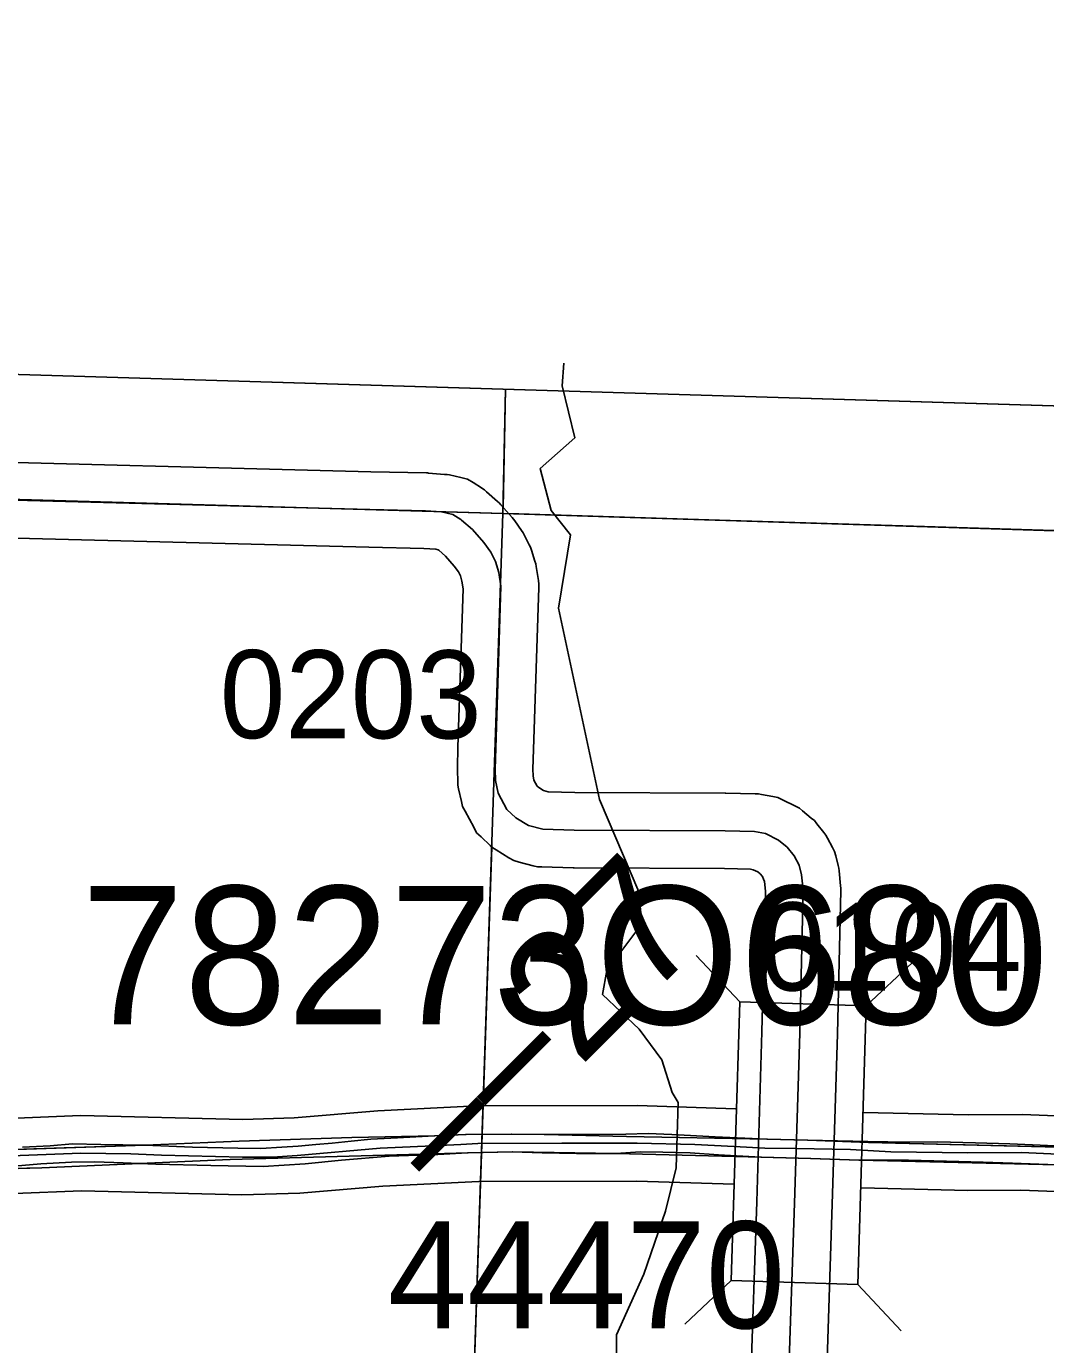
# Model space of a CAD drawing. Extents: x -132.8 to -73.3, y -60 to -26.
# Drawn here: x -110.904 to -110.093, y -33.354 to -32.306 of the extents above; entities that cross this region are included whole.
import ezdxf

# ---------------------------------------------------------------- set-up
doc = ezdxf.new("R2010")
doc.units = 0
for name, color, linetype in [('tdCoClipBndry', 7, 'Continuous'), ('tdCoCoBndry', 7, 'Continuous'), ('tdCoCoBndryPart', 7, 'Continuous'), ('tdCoDivCarto', 7, 'Continuous'), ('tdCoHydroRiver', 7, 'Continuous'), ('tdCoInt', 7, 'Continuous'), ('tdCoIntCL', 7, 'Continuous'), ('tdCoIntRte', 7, 'Continuous'), ('tdCoPrimary', 7, 'Continuous'), ('tdCoSecRdNmbr', 7, 'Continuous'), ('tdCoSecRteBand', 7, 'Continuous'), ('tdCoSecRteCL', 7, 'Continuous'), ('tdCoSectLine', 7, 'Continuous'), ('tdCoSectLinePart', 7, 'Continuous'), ('tdCoStrucNonDivPri', 7, 'Continuous'), ('tdCoStrucPriMaintName', 7, 'Continuous'), ('tdCoStrucSecFHWANum', 7, 'Continuous'), ('tdCoSurfGravel', 7, 'Continuous'), ('tdCoTwpBndryShd', 7, 'Continuous'), ('tdStHwyIntRefPost1', 7, 'Continuous')]:
    doc.layers.add(name, color=color, linetype=linetype)

msp = doc.modelspace()

# ---------------------------------------------------------------- linework, layer by layer
at = {"layer": 'tdCoClipBndry'}
msp.add_lwpolyline([(-120.4505, -32.3055), (-117.456, -32.3982), (-111.5199, -32.564), (-109.5263, -32.624), (-105.5992, -32.7139)], dxfattribs=at)
at = {"layer": 'tdCoCoBndry'}
for p, q in [((-110.5242, -32.6927), (-111.5223, -32.6639)), ((-111.5223, -32.6639), (-110.5242, -32.6927)), ((-109.5286, -32.724), (-110.5242, -32.6927)), ((-110.5242, -32.6927), (-109.5286, -32.724))]:
    msp.add_line(p, q, dxfattribs=at)
for points in [[(-105.5992, -32.7139), (-109.5263, -32.624), (-111.5199, -32.564), (-117.456, -32.3982), (-120.4505, -32.3055)], [(-118.4546, -32.4661), (-117.4589, -32.4981), (-116.4617, -32.5233), (-115.465, -32.5533), (-114.5074, -32.5812), (-113.5104, -32.6094), (-112.5172, -32.6357), (-111.5227, -32.6639), (-110.5246, -32.6927), (-109.5289, -32.724), (-108.5902, -32.7478), (-107.5913, -32.766), (-106.5995, -32.7917), (-105.6015, -32.8138)], [(-118.4542, -32.4661), (-117.4585, -32.4981), (-116.4613, -32.5233), (-115.4646, -32.5533), (-114.507, -32.5812), (-113.51, -32.6094), (-112.5168, -32.6357), (-111.5223, -32.6639), (-110.5242, -32.6927), (-109.5286, -32.724), (-108.5898, -32.7478), (-107.591, -32.766), (-106.5991, -32.7917), (-105.6011, -32.8138)], [(-118.4542, -32.4661), (-117.4585, -32.4981), (-116.4613, -32.5233), (-115.4646, -32.5533), (-114.507, -32.5812), (-113.51, -32.6094), (-112.5168, -32.6357), (-111.5223, -32.6639), (-110.5242, -32.6927), (-109.5286, -32.724), (-108.5898, -32.7478), (-107.591, -32.766), (-106.5991, -32.7917), (-105.6011, -32.8138)]]:
    msp.add_lwpolyline(points, dxfattribs=at)
at = {"layer": 'tdCoCoBndryPart'}
msp.add_lwpolyline([(-110.5206, -32.6928), (-109.8063, -32.7153)], dxfattribs=at)
at = {"layer": 'tdCoDivCarto'}
for p, q in [((-110.6449, -33.1889), (-110.7344, -33.1919)), ((-110.5787, -33.1875), (-110.6449, -33.1889)), ((-110.554, -33.1866), (-110.5787, -33.1875)), ((-110.5177, -33.1862), (-110.554, -33.1866)), ((-110.4914, -33.1866), (-110.5177, -33.1862)), ((-110.4264, -33.188), (-110.4914, -33.1866)), ((-110.3144, -33.1903), (-110.4264, -33.188)), ((-110.2822, -33.191), (-110.3144, -33.1903)), ((-110.234, -33.193), (-110.2822, -33.191)), ((-110.8091, -33.1951), (-110.9299, -33.199)), ((-110.7344, -33.1919), (-110.8091, -33.1951)), ((-110.7414, -33.2063), (-110.5523, -33.2012)), ((-110.5523, -33.2012), (-110.5169, -33.2004)), ((-110.5169, -33.2004), (-110.4345, -33.2017)), ((-110.4345, -33.2017), (-110.3192, -33.2046)), ((-110.029, -33.1979), (-110.234, -33.193)), ((-110.8913, -33.2129), (-110.7414, -33.2063)), ((-110.3192, -33.2046), (-110.2798, -33.2057)), ((-110.2798, -33.2057), (-110.2415, -33.207)), ((-110.2415, -33.207), (-110.0843, -33.2107)), ((-111.0422, -33.2172), (-110.8913, -33.2129))]:
    msp.add_line(p, q, dxfattribs=at)
for points in [[(-110.029, -33.1979), (-110.234, -33.193), (-110.2822, -33.191), (-110.3144, -33.1903), (-110.4264, -33.188), (-110.4914, -33.1866), (-110.5177, -33.1862), (-110.554, -33.1866), (-110.5787, -33.1875), (-110.6449, -33.1889), (-110.7344, -33.1919), (-110.8091, -33.1951), (-110.9299, -33.199)], [(-110.029, -33.1979), (-110.234, -33.193), (-110.2822, -33.191), (-110.3144, -33.1903), (-110.4264, -33.188), (-110.4914, -33.1866), (-110.5177, -33.1862), (-110.554, -33.1866), (-110.5787, -33.1875), (-110.6449, -33.1889), (-110.7344, -33.1919), (-110.8091, -33.1951), (-110.9299, -33.199)], [(-110.029, -33.1979), (-110.234, -33.193), (-110.2822, -33.191), (-110.3144, -33.1903), (-110.4264, -33.188), (-110.4914, -33.1866), (-110.5177, -33.1862), (-110.554, -33.1866), (-110.5787, -33.1875), (-110.6449, -33.1889), (-110.7344, -33.1919), (-110.8091, -33.1951), (-110.9299, -33.199)], [(-111.8546, -33.2101), (-111.6936, -33.2134), (-111.6566, -33.2136), (-111.6168, -33.2136), (-111.5223, -33.2145), (-111.4445, -33.2154), (-111.3407, -33.2156), (-111.1621, -33.2186), (-111.0422, -33.2172), (-110.8913, -33.2129), (-110.7414, -33.2063), (-110.5523, -33.2012), (-110.5169, -33.2004), (-110.4345, -33.2017), (-110.3192, -33.2046), (-110.2798, -33.2057), (-110.2415, -33.207), (-110.0843, -33.2107)], [(-111.8546, -33.2101), (-111.6936, -33.2134), (-111.6566, -33.2136), (-111.6168, -33.2136), (-111.5223, -33.2145), (-111.4445, -33.2154), (-111.3407, -33.2156), (-111.1621, -33.2186), (-111.0422, -33.2172), (-110.8913, -33.2129), (-110.7414, -33.2063), (-110.5523, -33.2012), (-110.5169, -33.2004), (-110.4345, -33.2017), (-110.3192, -33.2046), (-110.2798, -33.2057), (-110.2415, -33.207), (-110.0843, -33.2107)], [(-111.8546, -33.2101), (-111.6936, -33.2134), (-111.6566, -33.2136), (-111.6168, -33.2136), (-111.5223, -33.2145), (-111.4445, -33.2154), (-111.3407, -33.2156), (-111.1621, -33.2186), (-111.0422, -33.2172), (-110.8913, -33.2129), (-110.7414, -33.2063), (-110.5523, -33.2012), (-110.5169, -33.2004), (-110.4345, -33.2017), (-110.3192, -33.2046), (-110.2798, -33.2057), (-110.2415, -33.207), (-110.0843, -33.2107)]]:
    msp.add_lwpolyline(points, dxfattribs=at)
at = {"layer": 'tdCoHydroRiver'}
for points in [[(-110.471, -32.7098), (-110.4863, -32.6905), (-110.495, -32.6571), (-110.4675, -32.6326), (-110.4775, -32.5913), (-110.4762, -32.5732)], [(-110.3984, -33.1272), (-110.4163, -33.1027), (-110.4456, -33.0751), (-110.442, -33.0562), (-110.4142, -33.0191), (-110.4167, -32.9937), (-110.448, -32.9203), (-110.4804, -32.768), (-110.471, -32.7098)], [(-110.3984, -33.1272), (-110.39, -33.153), (-110.3854, -33.161), (-110.3868, -33.213), (-110.3955, -33.2475), (-110.4126, -33.2975), (-110.4343, -33.3459), (-110.434, -33.3964)]]:
    msp.add_lwpolyline(points, dxfattribs=at)
at = {"layer": 'tdCoInt'}
for points in [[(-112.4754, -33.1623), (-112.2134, -33.1707), (-112.0929, -33.1762), (-111.9078, -33.172), (-111.3993, -33.1782), (-111.2668, -33.1808), (-111.1003, -33.1837), (-110.966, -33.1792), (-110.9177, -33.1737), (-110.8604, -33.1713), (-110.7313, -33.1746), (-110.6906, -33.1734), (-110.6242, -33.1676), (-110.5453, -33.1638), (-110.4176, -33.1635), (-110.3398, -33.1661)], [(-110.2383, -33.1689), (-110.1549, -33.171), (-110.1116, -33.1707), (-109.9528, -33.1769)], [(-112.4767, -33.2223), (-112.2159, -33.2306), (-112.0936, -33.2362), (-111.9076, -33.232), (-111.4002, -33.2382), (-111.2685, -33.2408), (-111.0997, -33.2437), (-110.9613, -33.2391), (-110.913, -33.2335), (-110.8597, -33.2313), (-110.7321, -33.2346), (-110.686, -33.2332), (-110.6201, -33.2275), (-110.5437, -33.2238), (-110.4182, -33.2235), (-110.3412, -33.2261)], [(-110.2399, -33.2289), (-110.155, -33.231), (-110.1129, -33.2307), (-109.9553, -33.2368)]]:
    msp.add_lwpolyline(points, dxfattribs=at)
at = {"layer": 'tdCoIntCL'}
msp.add_lwpolyline([(-110.9154, -33.2036), (-110.8601, -33.2013), (-110.8204, -33.202), (-110.796, -33.2029), (-110.7317, -33.2046), (-110.7079, -33.2046), (-110.6883, -33.2033), (-110.6222, -33.1975), (-110.5807, -33.1954), (-110.5582, -33.1945), (-110.5445, -33.1938), (-110.4779, -33.1935), (-110.4179, -33.1935), (-110.3722, -33.1945), (-110.3409, -33.1961), (-110.3165, -33.1974), (-110.2919, -33.1977), (-110.2483, -33.1984), (-110.2163, -33.2003), (-110.155, -33.201), (-110.1123, -33.2007), (-110.0252, -33.2049)], dxfattribs=at)
at = {"layer": 'tdCoIntRte'}
for points in [[(-110.0856, -33.1954), (-110.1217, -33.194), (-110.1489, -33.1931), (-110.179, -33.1924), (-110.2027, -33.1926), (-110.2345, -33.1921), (-110.2826, -33.191), (-110.3148, -33.1903), (-110.356, -33.1885), (-110.3903, -33.1866), (-110.4092, -33.1857), (-110.4269, -33.1862), (-110.4513, -33.1866), (-110.4918, -33.1866), (-110.5181, -33.1862), (-110.5544, -33.1866), (-110.5791, -33.1875), (-110.6085, -33.1891), (-110.6297, -33.1901), (-110.6453, -33.1917), (-110.6605, -33.1933), (-110.6734, -33.1944), (-110.6875, -33.1958), (-110.7003, -33.1965), (-110.7172, -33.1977), (-110.7353, -33.1974), (-110.7715, -33.1967), (-110.8094, -33.1951), (-110.8442, -33.1944), (-110.8668, -33.194), (-110.8847, -33.1954), (-110.9066, -33.1967)], [(-110.0856, -33.1954), (-110.1217, -33.194), (-110.1489, -33.1931), (-110.179, -33.1924), (-110.2027, -33.1926), (-110.2345, -33.1921), (-110.2826, -33.191), (-110.3148, -33.1903), (-110.356, -33.1885), (-110.3903, -33.1866), (-110.4092, -33.1857), (-110.4269, -33.1862), (-110.4513, -33.1866), (-110.4918, -33.1866), (-110.5181, -33.1862), (-110.5544, -33.1866), (-110.5791, -33.1875), (-110.6085, -33.1891), (-110.6297, -33.1901), (-110.6453, -33.1917), (-110.6605, -33.1933), (-110.6734, -33.1944), (-110.6875, -33.1958), (-110.7003, -33.1965), (-110.7172, -33.1977), (-110.7353, -33.1974), (-110.7715, -33.1967), (-110.8094, -33.1951), (-110.8442, -33.1944), (-110.8668, -33.194), (-110.8847, -33.1954), (-110.9066, -33.1967)], [(-110.9131, -33.2116), (-110.8921, -33.2099), (-110.8677, -33.2086), (-110.8492, -33.2083), (-110.8266, -33.209), (-110.8007, -33.2101), (-110.7568, -33.2112), (-110.7152, -33.2119), (-110.682, -33.2099), (-110.653, -33.2068), (-110.6151, -33.2037), (-110.5764, -33.2024), (-110.5527, -33.2012), (-110.5173, -33.2004), (-110.4934, -33.201), (-110.4661, -33.2017), (-110.4349, -33.2017), (-110.4154, -33.2004), (-110.3975, -33.2006), (-110.3758, -33.2012), (-110.3534, -33.2028), (-110.3196, -33.2046), (-110.2802, -33.2057), (-110.2418, -33.207), (-110.2023, -33.207), (-110.1721, -33.2077), (-110.1429, -33.2084), (-110.1196, -33.2093), (-110.0846, -33.2107)], [(-110.9131, -33.2116), (-110.8921, -33.2099), (-110.8677, -33.2086), (-110.8492, -33.2083), (-110.8266, -33.209), (-110.8007, -33.2101), (-110.7568, -33.2112), (-110.7152, -33.2119), (-110.682, -33.2099), (-110.653, -33.2068), (-110.6151, -33.2037), (-110.5764, -33.2024), (-110.5527, -33.2012), (-110.5173, -33.2004), (-110.4934, -33.201), (-110.4661, -33.2017), (-110.4349, -33.2017), (-110.4154, -33.2004), (-110.3975, -33.2006), (-110.3758, -33.2012), (-110.3534, -33.2028), (-110.3196, -33.2046), (-110.2802, -33.2057), (-110.2418, -33.207), (-110.2023, -33.207), (-110.1721, -33.2077), (-110.1429, -33.2084), (-110.1196, -33.2093), (-110.0846, -33.2107)]]:
    msp.add_lwpolyline(points, dxfattribs=at)
at = {"layer": 'tdCoPrimary'}
for points in [[(-110.029, -33.1979), (-110.234, -33.193), (-110.2822, -33.191), (-110.3144, -33.1903), (-110.4264, -33.188), (-110.4914, -33.1866), (-110.5177, -33.1862), (-110.554, -33.1866), (-110.5787, -33.1875), (-110.6449, -33.1889), (-110.7344, -33.1919), (-110.8091, -33.1951), (-110.9299, -33.199)], [(-110.029, -33.1979), (-110.234, -33.193), (-110.2822, -33.191), (-110.3144, -33.1903), (-110.4264, -33.188), (-110.4914, -33.1866), (-110.5177, -33.1862), (-110.554, -33.1866), (-110.5787, -33.1875), (-110.6449, -33.1889), (-110.7344, -33.1919), (-110.8091, -33.1951), (-110.9299, -33.199)], [(-110.029, -33.1979), (-110.234, -33.193), (-110.2822, -33.191), (-110.3144, -33.1903), (-110.4264, -33.188), (-110.4914, -33.1866), (-110.5177, -33.1862), (-110.554, -33.1866), (-110.5787, -33.1875), (-110.6449, -33.1889), (-110.7344, -33.1919), (-110.8091, -33.1951), (-110.9299, -33.199)], [(-111.8546, -33.2101), (-111.6936, -33.2134), (-111.6566, -33.2136), (-111.6168, -33.2136), (-111.5223, -33.2145), (-111.4445, -33.2154), (-111.3407, -33.2156), (-111.1621, -33.2186), (-111.0422, -33.2172), (-110.8913, -33.2129), (-110.7414, -33.2063), (-110.5523, -33.2012), (-110.5169, -33.2004), (-110.4345, -33.2017), (-110.3192, -33.2046), (-110.2798, -33.2057), (-110.2415, -33.207), (-110.0843, -33.2107)], [(-111.8546, -33.2101), (-111.6936, -33.2134), (-111.6566, -33.2136), (-111.6168, -33.2136), (-111.5223, -33.2145), (-111.4445, -33.2154), (-111.3407, -33.2156), (-111.1621, -33.2186), (-111.0422, -33.2172), (-110.8913, -33.2129), (-110.7414, -33.2063), (-110.5523, -33.2012), (-110.5169, -33.2004), (-110.4345, -33.2017), (-110.3192, -33.2046), (-110.2798, -33.2057), (-110.2415, -33.207), (-110.0843, -33.2107)], [(-111.8546, -33.2101), (-111.6936, -33.2134), (-111.6566, -33.2136), (-111.6168, -33.2136), (-111.5223, -33.2145), (-111.4445, -33.2154), (-111.3407, -33.2156), (-111.1621, -33.2186), (-111.0422, -33.2172), (-110.8913, -33.2129), (-110.7414, -33.2063), (-110.5523, -33.2012), (-110.5169, -33.2004), (-110.4345, -33.2017), (-110.3192, -33.2046), (-110.2798, -33.2057), (-110.2415, -33.207), (-110.0843, -33.2107)]]:
    msp.add_lwpolyline(points, dxfattribs=at)
at = {"layer": 'tdCoSecRteBand'}
for points in [[(-110.9927, -32.6502), (-110.6298, -32.6596), (-110.5854, -32.6606), (-110.5846, -32.6606), (-110.5838, -32.6607), (-110.5712, -32.6617), (-110.5692, -32.6618), (-110.5672, -32.6622), (-110.5581, -32.6642), (-110.5528, -32.6654), (-110.5482, -32.6683), (-110.5418, -32.6724), (-110.5413, -32.6727), (-110.5393, -32.674), (-110.5376, -32.6755), (-110.529, -32.6832), (-110.5276, -32.6844), (-110.5264, -32.6858), (-110.5172, -32.6961), (-110.5162, -32.6973), (-110.5153, -32.6986), (-110.5099, -32.7063), (-110.5085, -32.7081), (-110.5075, -32.7102), (-110.5038, -32.7176), (-110.5027, -32.7197), (-110.502, -32.722), (-110.4993, -32.7307), (-110.4986, -32.7328), (-110.4983, -32.735), (-110.4965, -32.7461), (-110.4961, -32.7489), (-110.4962, -32.7517), (-110.5004, -32.8804), (-110.5009, -32.896), (-110.5007, -32.9015), (-110.5, -32.9047), (-110.4974, -32.9095), (-110.4961, -32.9107), (-110.4924, -32.913), (-110.4886, -32.914), (-110.4675, -32.9146), (-110.348, -32.9151), (-110.3478, -32.9151), (-110.3475, -32.9151), (-110.3241, -32.9156), (-110.3215, -32.9156), (-110.319, -32.9161), (-110.3101, -32.9178), (-110.3061, -32.9186), (-110.3024, -32.9205), (-110.2921, -32.9256), (-110.289, -32.9272), (-110.2864, -32.9293), (-110.2795, -32.935), (-110.277, -32.937), (-110.275, -32.9396), (-110.2696, -32.9465), (-110.2679, -32.9486), (-110.2667, -32.9509), (-110.2627, -32.9583), (-110.261, -32.9615), (-110.2601, -32.965), (-110.2582, -32.9726), (-110.2576, -32.9748), (-110.2574, -32.977), (-110.2562, -32.9888), (-110.256, -32.9907), (-110.256, -32.9926), (-110.2587, -33.1066), (-110.2587, -33.1067), (-110.2587, -33.1068), (-110.2629, -33.2419), (-110.2629, -33.242), (-110.2629, -33.242), (-110.2678, -33.3905)], [(-110.3278, -33.3874), (-110.3229, -33.24), (-110.3187, -33.105), (-110.316, -32.9931), (-110.3168, -32.9854), (-110.3174, -32.9834), (-110.3184, -32.9815), (-110.3201, -32.9793), (-110.3219, -32.9778), (-110.3256, -32.976), (-110.3279, -32.9755), (-110.3485, -32.9751), (-110.4681, -32.9746), (-110.4685, -32.9746), (-110.4689, -32.9746), (-110.4938, -32.9738), (-110.4972, -32.9737), (-110.5005, -32.9729), (-110.5118, -32.9699), (-110.5161, -32.9688), (-110.5199, -32.9665), (-110.53, -32.9603), (-110.5326, -32.9587), (-110.5348, -32.9567), (-110.5419, -32.95), (-110.5456, -32.9466), (-110.5479, -32.9423), (-110.5548, -32.9295), (-110.5568, -32.9258), (-110.5577, -32.9217), (-110.5599, -32.9116), (-110.5605, -32.9088), (-110.5606, -32.9059), (-110.5609, -32.8968), (-110.5609, -32.896), (-110.5609, -32.8951), (-110.5604, -32.8786), (-110.5604, -32.8785), (-110.5604, -32.8785), (-110.5563, -32.7526), (-110.5572, -32.7465), (-110.5585, -32.7423), (-110.5601, -32.7391), (-110.5633, -32.7346), (-110.5702, -32.7268), (-110.5757, -32.722), (-110.5761, -32.7217), (-110.5779, -32.7213), (-110.5876, -32.7206), (-110.6312, -32.7196), (-110.6312, -32.7196), (-110.6313, -32.7196), (-110.9949, -32.7102)]]:
    msp.add_lwpolyline(points, dxfattribs=at)
at = {"layer": 'tdCoSecRteCL'}
msp.add_lwpolyline([(-110.2978, -33.3895), (-110.2929, -33.241), (-110.2887, -33.1059), (-110.286, -32.9919), (-110.2872, -32.9801), (-110.2892, -32.9724), (-110.2931, -32.9651), (-110.2986, -32.9581), (-110.3055, -32.9525), (-110.3158, -32.9473), (-110.3247, -32.9456), (-110.3481, -32.9451), (-110.468, -32.9446), (-110.4929, -32.9438), (-110.5042, -32.9409), (-110.5143, -32.9347), (-110.5215, -32.9281), (-110.5284, -32.9152), (-110.5306, -32.9051), (-110.5309, -32.896), (-110.5304, -32.8795), (-110.5262, -32.7507), (-110.5279, -32.7397), (-110.5306, -32.731), (-110.5343, -32.7236), (-110.5398, -32.716), (-110.5489, -32.7056), (-110.5575, -32.698), (-110.5581, -32.6976), (-110.5644, -32.6935), (-110.5735, -32.6916), (-110.5861, -32.6906), (-110.6305, -32.6896), (-111.0238, -32.6794)], dxfattribs=at)
at = {"layer": 'tdCoSectLine'}
for points in [[(-110.5246, -32.6927), (-110.5227, -32.594)], [(-111.5227, -32.6639), (-110.5246, -32.6927)], [(-110.558, -33.6899), (-110.5246, -32.6927)], [(-110.5246, -32.6927), (-109.5289, -32.724)]]:
    msp.add_lwpolyline(points, dxfattribs=at)
at = {"layer": 'tdCoSectLinePart'}
for points in [[(-110.5245, -32.6884), (-110.5227, -32.594)], [(-110.5206, -32.6928), (-109.8063, -32.7153)], [(-110.558, -33.6899), (-110.5335, -32.9581)]]:
    msp.add_lwpolyline(points, dxfattribs=at)
at = {"layer": 'tdCoStrucNonDivPri'}
for p, q in [((-110.3364, -33.0811), (-110.371, -33.0443)), ((-110.2358, -33.0842), (-110.199, -33.0497)), ((-110.3433, -33.3027), (-110.3364, -33.0811)), ((-110.3364, -33.0811), (-110.2358, -33.0842)), ((-110.2358, -33.0842), (-110.2426, -33.3058)), ((-110.3433, -33.3027), (-110.3801, -33.3372)), ((-110.2426, -33.3058), (-110.3433, -33.3027)), ((-110.2426, -33.3058), (-110.2426, -33.3058)), ((-110.2426, -33.3058), (-110.2081, -33.3425))]:
    msp.add_line(p, q, dxfattribs=at)
at = {"layer": 'tdCoSurfGravel'}
for points in [[(-111.0238, -32.6794), (-110.6305, -32.6896), (-110.5861, -32.6906), (-110.5735, -32.6916)], [(-110.2978, -33.3895), (-110.2929, -33.241), (-110.2887, -33.1059), (-110.286, -32.9919), (-110.2872, -32.9801), (-110.2892, -32.9724), (-110.2931, -32.9651), (-110.2986, -32.9581), (-110.3055, -32.9525), (-110.3158, -32.9473), (-110.3247, -32.9456), (-110.3481, -32.9451), (-110.468, -32.9446), (-110.4929, -32.9438), (-110.5042, -32.9409), (-110.5143, -32.9347), (-110.5215, -32.9281), (-110.5284, -32.9152), (-110.5306, -32.9051), (-110.5309, -32.896), (-110.5304, -32.8795), (-110.5262, -32.7507), (-110.5279, -32.7397), (-110.5306, -32.731), (-110.5343, -32.7236), (-110.5398, -32.716), (-110.5489, -32.7056), (-110.5575, -32.698), (-110.5581, -32.6976), (-110.5644, -32.6935), (-110.5735, -32.6916)]]:
    msp.add_lwpolyline(points, dxfattribs=at)
at = {"layer": 'tdCoTwpBndryShd'}
msp.add_lwpolyline([(-118.4546, -32.4661), (-117.4589, -32.4981), (-116.4617, -32.5233), (-115.465, -32.5533), (-114.5074, -32.5812), (-113.5104, -32.6094), (-112.5172, -32.6357), (-111.5227, -32.6639), (-110.5246, -32.6927), (-109.5289, -32.724), (-108.5902, -32.7478), (-107.5913, -32.766), (-106.5995, -32.7917), (-105.6015, -32.8138)], dxfattribs=at)

# ---------------------------------------------------------------- texts
at = {"layer": 'tdCoSecRdNmbr'}
for s, rotation, p in [('0203', 359.9168, (-110.7498, -32.8714)), ('0104', 359.9171, (-110.3205, -33.072))]:
    msp.add_text(s, height=0.07, rotation=rotation, dxfattribs=at).set_placement(p)
at = {"layer": 'tdCoStrucPriMaintName'}
msp.add_text('78273O680', height=0.11, dxfattribs=at).set_placement((-110.86, -33.099))
msp.add_text('78273O680', height=0.11, dxfattribs=at).set_placement((-110.86, -33.099))
msp.add_text('78273O680', height=0.11, dxfattribs=at).set_placement((-110.86, -33.099))
at = {"layer": 'tdCoStrucSecFHWANum'}
msp.add_text('44470', height=0.085, dxfattribs=at).set_placement((-110.6163, -33.3406))
at = {"layer": 'tdStHwyIntRefPost1'}
msp.add_text('‒‒27', height=0.1, rotation=45, dxfattribs=at).set_placement((-110.5687, -33.2387))

doc.saveas('drawing.dxf')
